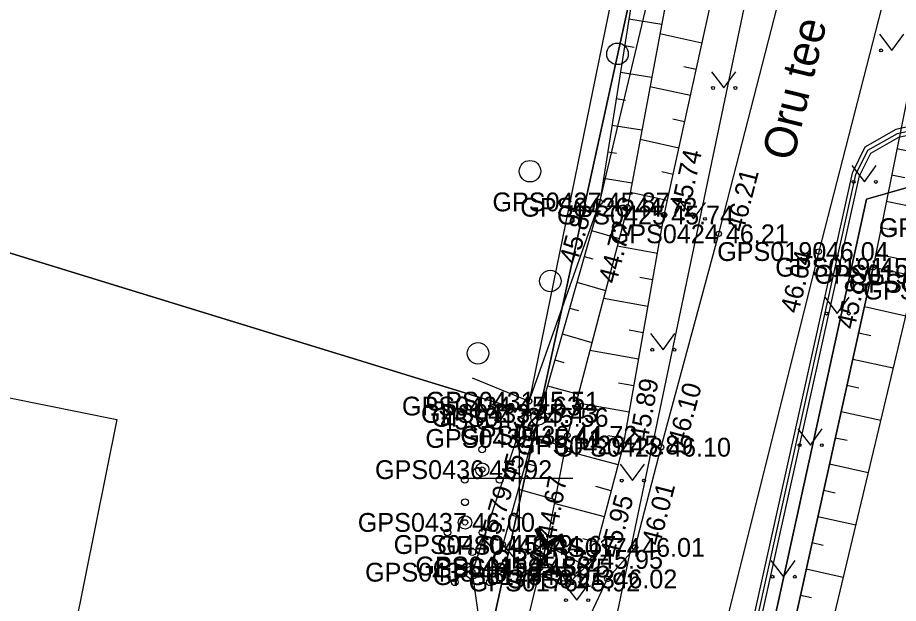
# Model space of a CAD drawing. Extents: x 551623 to 559850, y 6561220 to 6567135.
# Drawn here: x 557181.34 to 557214.11, y 6565495.34 to 6565517.14 of the extents above; entities that cross this region are included whole.
import ezdxf

# ---------------------------------------------------------------- set-up
doc = ezdxf.new("R2010")
doc.units = 0
for name, color, linetype in [('AED', 7, 'Continuous'), ('HALJASTUS', 7, 'Continuous'), ('Hoone Elu- või ühiskondlik hoone', 7, 'Continuous'), ('KORGUS-EH2000', 7, 'Continuous'), ('MOOTKORG-EH2000', 7, 'Continuous'), ('MOOTMPUNKT', 7, 'Continuous'), ('MOOTNR', 7, 'Continuous'), ('MOOTPIIR', 7, 'Continuous'), ('MPKAABEL', 7, 'Continuous'), ('PIIR', 7, 'Continuous'), ('PIIRIMLEITUD', 7, 'Continuous'), ('PUU', 7, 'Continuous'), ('RELJEEF', 7, 'Continuous'), ('TEE', 7, 'Continuous'), ('TRUUP', 7, 'Continuous'), ('VORK', 7, 'Continuous'), ('VTRASS', 7, 'Continuous')]:
    doc.layers.add(name, color=color, linetype=linetype)

msp = doc.modelspace()

# ---------------------------------------------------------------- linework, layer by layer
at = {"layer": 'AED'}
msp.add_line((557199.697, 6565502.685), (557200.336, 6565502.409), dxfattribs=at)
at = {"layer": 'HALJASTUS'}
for p, q in [((557213.407, 6565516.526), (557213.871, 6565515.919)), ((557213.871, 6565515.919), (557214.316, 6565516.526)), ((557207.154, 6565515.129), (557207.618, 6565514.522)), ((557207.618, 6565514.522), (557208.063, 6565515.129)), ((557212.381, 6565511.633), (557212.844, 6565511.026)), ((557212.844, 6565511.026), (557213.29, 6565511.633)), ((557206.022, 6565510.259), (557206.485, 6565509.652)), ((557206.485, 6565509.652), (557206.931, 6565510.259)), ((557211.376, 6565506.735), (557211.839, 6565506.128)), ((557211.839, 6565506.128), (557212.285, 6565506.735)), ((557204.889, 6565505.389), (557205.353, 6565504.782)), ((557205.353, 6565504.782), (557205.798, 6565505.389)), ((557210.371, 6565501.837), (557210.835, 6565501.23)), ((557210.835, 6565501.23), (557211.28, 6565501.837)), ((557203.757, 6565500.519), (557204.22, 6565499.912)), ((557204.22, 6565499.912), (557204.666, 6565500.519)), ((557209.367, 6565496.939), (557209.83, 6565496.332)), ((557209.83, 6565496.332), (557210.276, 6565496.939)), ((557201.68, 6565496.068), (557202.144, 6565495.462)), ((557202.144, 6565495.462), (557202.589, 6565496.068))]:
    msp.add_line(p, q, dxfattribs=at)
msp.add_lwpolyline([(557198.247, 6565503.735), (557200.371, 6565502.865), (557202.997, 6565510.282), (557206.805, 6565526.286), (557205.659, 6565526.993)], dxfattribs=at)
for centre, radius in [((557203.66, 6565515.792), 0.4), ((557213.469, 6565515.919), 0.055), ((557207.217, 6565514.522), 0.055), ((557208.046, 6565514.522), 0.055), ((557200.404, 6565511.424), 0.4), ((557212.443, 6565511.026), 0.055), ((557213.272, 6565511.026), 0.055), ((557206.084, 6565509.652), 0.055), ((557206.913, 6565509.652), 0.055), ((557201.159, 6565507.339), 0.4), ((557211.438, 6565506.128), 0.055), ((557212.267, 6565506.128), 0.055), ((557198.469, 6565504.648), 0.4), ((557204.952, 6565504.782), 0.055), ((557205.78, 6565504.782), 0.055), ((557210.434, 6565501.23), 0.055), ((557211.263, 6565501.23), 0.055), ((557203.819, 6565499.912), 0.055), ((557204.648, 6565499.912), 0.055), ((557209.429, 6565496.332), 0.055), ((557210.258, 6565496.332), 0.055), ((557201.743, 6565495.462), 0.055), ((557202.571, 6565495.462), 0.055)]:
    msp.add_circle(centre, radius, dxfattribs=at)
at = {"layer": 'Hoone Elu- või ühiskondlik hoone'}
msp.add_lwpolyline([(557169.266, 6565486.886), (557172.85, 6565504.647), (557185.037, 6565502.188), (557183.444, 6565494.293), (557185.1, 6565493.958), (557184.277, 6565489.879), (557182.92, 6565490.153), (557181.706, 6565484.136), (557180.162, 6565484.447), (557179.538, 6565481.351), (557171.904, 6565482.891), (557172.575, 6565486.218)], close=True, dxfattribs=at)
at = {"layer": 'KORGUS-EH2000'}
for centre in [(557202.997, 6565510.282), (557204.03, 6565510.084), (557205.395, 6565509.793), (557207.43, 6565509.094), (557211.149, 6565508.435), (557213.167, 6565507.851), (557199.697, 6565502.685), (557200.503, 6565501.481), (557203.878, 6565501.233), (557205.279, 6565501.154), (557199.39, 6565497.532), (557201.008, 6565497.504), (557204.314, 6565497.426), (557202.75, 6565496.98)]:
    msp.add_circle(centre, 0.1, dxfattribs=at)
at = {"layer": 'MOOTMPUNKT'}
for centre in [(557202.997, 6565510.282), (557204.03, 6565510.084), (557205.395, 6565509.793), (557207.43, 6565509.094), (557211.149, 6565508.435), (557213.167, 6565507.851), (557200.371, 6565502.865), (557199.697, 6565502.685), (557200.336, 6565502.409), (557200.724, 6565502.265), (557201.797, 6565501.595), (557200.503, 6565501.481), (557203.878, 6565501.233), (557205.279, 6565501.154), (557198.626, 6565500.319), (557197.986, 6565498.355), (557199.39, 6565497.532), (557201.008, 6565497.504), (557204.314, 6565497.426), (557202.75, 6565496.98), (557200.06, 6565496.733), (557200.777, 6565496.66), (557198.257, 6565496.503), (557200.571, 6565496.374), (557201.902, 6565496.139), (557203.282, 6565496.252)]:
    msp.add_circle(centre, 0.1, dxfattribs=at)
at = {"layer": 'MOOTPIIR'}
for points in [[(557206.461, 6565532.662), (557200.371, 6565502.865), (557198.257, 6565496.503), (557198.527, 6565494.563), (557197.535, 6565491.882), (557197.192, 6565489.109), (557190.52, 6565457.741), (557189.51, 6565454.355), (557189.178, 6565450.999), (557186.054, 6565437.844), (557182.027, 6565421.963), (557176.965, 6565404.502), (557174.658, 6565402.777), (557172.358, 6565402.388), (557169.574, 6565409.389), (557164.138, 6565420.011), (557156.569, 6565429.679), (557153.355, 6565433.79), (557146.523, 6565441.51), (557133.478, 6565450.891), (557123.745, 6565457.887), (557086.02, 6565487.88)], [(557182.939, 6565377.409), (557185.371, 6565384.3), (557196.622, 6565435.542), (557197.292, 6565437.27), (557198.002, 6565441.967), (557199.3, 6565446.986), (557201.52, 6565456.684), (557205.185, 6565472.436), (557206.987, 6565480.387), (557208.776, 6565484.472), (557209.147, 6565489.358), (557209.384, 6565490.759), (557213.167, 6565507.851), (557216.043, 6565507.251)]]:
    msp.add_lwpolyline(points, dxfattribs=at)
at = {"layer": 'MPKAABEL'}
for points in [[(557210.203, 6565552.121), (557210.809, 6565551.219), (557211.326, 6565550.845), (557219.007, 6565539.58), (557222.109, 6565533.603), (557224.674, 6565528.557), (557232.321, 6565518.779), (557231.915, 6565517.669), (557223.364, 6565515.091), (557214.02, 6565512.972), (557212.862, 6565512.315), (557212.385, 6565511.357), (557207.948, 6565491.367), (557206.56, 6565485.621), (557202.041, 6565465.59), (557200.474, 6565457.882), (557200.884, 6565457.447)], [(557200.799, 6565457.912), (557202.334, 6565465.527), (557206.853, 6565485.553), (557208.241, 6565491.299), (557212.67, 6565511.257), (557213.089, 6565512.099), (557214.13, 6565512.69), (557223.44, 6565514.801), (557231.909, 6565517.354), (557233.377, 6565517.916)], [(557198.247, 6565444.937), (557198.026, 6565445.211), (557200.646, 6565457.974), (557202.187, 6565465.558), (557206.707, 6565485.587), (557208.094, 6565491.333), (557212.527, 6565511.307), (557212.975, 6565512.207), (557214.075, 6565512.831), (557223.402, 6565514.946), (557231.912, 6565517.512), (557233.82, 6565516.863), (557240.773, 6565507.524), (557243.524, 6565503.788), (557256.865, 6565492.634), (557271.634, 6565479.033), (557281.075, 6565471.471), (557281.472, 6565470.847), (557281.148, 6565470.321), (557276.757, 6565463.94), (557276.667, 6565463.102)]]:
    msp.add_lwpolyline(points, dxfattribs=at)
at = {"layer": 'PIIR'}
for points in [[(557169.97, 6565369.7), (557178.6, 6565401.44), (557191.37, 6565459.67), (557200.72, 6565502.33), (557207.99, 6565535.49), (557196.11, 6565551.01), (557181.52, 6565590.04), (557157.5, 6565654.27), (557143.03, 6565692.36), (557127.82, 6565722.36), (557090.07, 6565796.84), (557098.32, 6565822.27), (557112.7, 6565823.81), (557104.44, 6565797.12), (557104.79, 6565790.25), (557125.5, 6565749.51), (557153.03, 6565695.14), (557165.18, 6565662.77), (557205.13, 6565556), (557206.12, 6565554.71), (557210.7, 6565548.72), (557217.51, 6565539.84)], [(557224.65, 6565513.73), (557212.93, 6565510.39), (557198.56, 6565444.83), (557185.44, 6565385.02), (557181.84, 6565376.33)]]:
    msp.add_lwpolyline(points, dxfattribs=at)
for points in [[(557181.52, 6565590.04), (557196.11, 6565551.01), (557207.99, 6565535.49), (557200.72, 6565502.33), (557156.17, 6565516.03), (557161.01, 6565530.22), (557174.05, 6565568.29)], [(557156.17, 6565516.03), (557200.72, 6565502.33), (557191.37, 6565459.67), (557141.97, 6565474.84), (557148.5, 6565493.52)], [(557212.93, 6565510.39), (557224.65, 6565513.73), (557239.51, 6565494.32), (557276.37, 6565462.87), (557268.92, 6565429.26), (557198.56, 6565444.83)]]:
    msp.add_lwpolyline(points, close=True, dxfattribs=at)
at = {"layer": 'PIIRIMLEITUD'}
msp.add_circle((557200.724, 6565502.265), 0.285, dxfattribs=at)
at = {"layer": 'PUU'}
for p, q in [((557200.777, 6565498.16), (557200.777, 6565496.66)), ((557200.777, 6565497.81), (557200.652, 6565497.893)), ((557200.901, 6565497.893), (557200.777, 6565497.81)), ((557200.777, 6565497.41), (557200.51, 6565497.588)), ((557201.043, 6565497.588), (557200.777, 6565497.41)), ((557200.352, 6565497.249), (557200.777, 6565496.966)), ((557200.777, 6565496.966), (557201.201, 6565497.249)), ((557201.137, 6565496.66), (557200.777, 6565496.66))]:
    msp.add_line(p, q, dxfattribs=at)
for centre, radius in [((557198.626, 6565501.069), 0.125), ((557198.626, 6565500.319), 0.25), ((557197.976, 6565499.944), 0.125), ((557199.276, 6565499.944), 0.125), ((557197.986, 6565499.105), 0.125), ((557197.986, 6565498.355), 0.25), ((557197.336, 6565497.98), 0.125), ((557198.637, 6565497.98), 0.125), ((557198.257, 6565497.253), 0.125), ((557198.257, 6565496.503), 0.25), ((557197.607, 6565496.128), 0.125), ((557198.907, 6565496.128), 0.125)]:
    msp.add_circle(centre, radius, dxfattribs=at)
at = {"layer": 'RELJEEF'}
for p, q in [((557204.081, 6565517.089), (557205.305, 6565516.894)), ((557206.803, 6565516.19), (557205.237, 6565516.534)), ((557203.924, 6565516.102), (557204.283, 6565516.045)), ((557203.766, 6565515.114), (557204.937, 6565514.928)), ((557206.588, 6565515.213), (557206.127, 6565515.315)), ((557206.373, 6565514.237), (557204.869, 6565514.567)), ((557203.609, 6565514.127), (557203.952, 6565514.072)), ((557203.452, 6565513.139), (557204.569, 6565512.961)), ((557206.158, 6565513.26), (557205.716, 6565513.357)), ((557205.943, 6565512.283), (557204.501, 6565512.601)), ((557203.294, 6565512.152), (557203.622, 6565512.1)), ((557214.057, 6565512.265), (557215.695, 6565511.935)), ((557203.137, 6565511.164), (557204.201, 6565510.995)), ((557205.728, 6565511.307), (557205.305, 6565511.4)), ((557213.859, 6565511.285), (557214.346, 6565511.187)), ((557205.513, 6565510.33), (557204.133, 6565510.634)), ((557202.967, 6565510.179), (557203.271, 6565510.093)), ((557213.662, 6565510.305), (557215.27, 6565509.98)), ((557202.695, 6565509.217), (557203.726, 6565508.925)), ((557205.317, 6565509.35), (557204.893, 6565509.425)), ((557213.464, 6565509.324), (557213.942, 6565509.228)), ((557205.142, 6565508.365), (557203.648, 6565508.63)), ((557202.422, 6565508.255), (557202.737, 6565508.166)), ((557213.267, 6565508.344), (557214.845, 6565508.026)), ((557202.15, 6565507.293), (557203.217, 6565506.991)), ((557204.968, 6565507.38), (557204.495, 6565507.464)), ((557213.06, 6565507.366), (557213.526, 6565507.262)), ((557204.793, 6565506.396), (557203.137, 6565506.689)), ((557201.877, 6565506.331), (557202.203, 6565506.239)), ((557212.844, 6565506.389), (557214.382, 6565506.049)), ((557201.604, 6565505.369), (557202.708, 6565505.056)), ((557204.619, 6565505.411), (557204.098, 6565505.504)), ((557212.628, 6565505.413), (557213.084, 6565505.312)), ((557204.444, 6565504.427), (557202.627, 6565504.749)), ((557201.332, 6565504.407), (557201.668, 6565504.311)), ((557212.412, 6565504.436), (557213.917, 6565504.103)), ((557201.059, 6565503.444), (557202.199, 6565503.122)), ((557204.27, 6565503.442), (557203.7, 6565503.543)), ((557212.196, 6565503.46), (557212.642, 6565503.361)), ((557204.095, 6565502.457), (557202.116, 6565502.808)), ((557200.787, 6565502.482), (557201.134, 6565502.384)), ((557211.979, 6565502.484), (557213.453, 6565502.158)), ((557200.514, 6565501.52), (557201.717, 6565501.179)), ((557203.921, 6565501.473), (557203.303, 6565501.582)), ((557211.763, 6565501.507), (557212.2, 6565501.411)), ((557203.684, 6565500.502), (557201.688, 6565501.031)), ((557200.243, 6565500.558), (557200.628, 6565500.449)), ((557211.547, 6565500.531), (557212.988, 6565500.212)), ((557203.428, 6565499.535), (557202.849, 6565499.688)), ((557199.972, 6565499.595), (557201.337, 6565499.21)), ((557211.331, 6565499.555), (557211.758, 6565499.46)), ((557203.172, 6565498.568), (557201.308, 6565499.062)), ((557199.7, 6565498.633), (557200.134, 6565498.51)), ((557211.115, 6565498.578), (557212.523, 6565498.267)), ((557202.915, 6565497.602), (557202.376, 6565497.745)), ((557200.758, 6565496.341), (557201.008, 6565497.504)), ((557202.497, 6565496.729), (557201.008, 6565497.504)), ((557210.899, 6565497.602), (557211.316, 6565497.509)), ((557199.94, 6565496.876), (557200.279, 6565497.16)), ((557201.742, 6565496.167), (557201.377, 6565496.832)), ((557210.683, 6565496.626), (557212.058, 6565496.321)), ((557210.467, 6565495.649), (557210.874, 6565495.559))]:
    msp.add_line(p, q, dxfattribs=at)
for points in [[(557207.156, 6565534.232), (557207.501, 6565533.229), (557206.461, 6565532.662), (557206.461, 6565532.662), (557205.659, 6565526.993), (557202.997, 6565510.282), (557200.503, 6565501.481), (557199.39, 6565497.532), (557200.06, 6565496.733), (557200.571, 6565496.374), (557201.902, 6565496.139), (557202.75, 6565496.98), (557203.878, 6565501.233), (557205.395, 6565509.793), (557209.065, 6565526.473), (557209.535, 6565532.226), (557208.873, 6565533.028), (557207.78, 6565534.983), (557204.43, 6565540.869), (557199.887, 6565548.689), (557198.948, 6565549.222), (557199.048, 6565548.292), (557203.281, 6565540.63), (557207.156, 6565534.232)], [(557199.413, 6565548.708), (557203.719, 6565540.865), (557207.431, 6565534.965), (557207.971, 6565533.485), (557207.806, 6565532.198), (557207.109, 6565526.539), (557204.03, 6565510.084), (557201.797, 6565501.595), (557201.008, 6565497.504)], [(557216.043, 6565507.251), (557219.29, 6565521.277), (557218.522, 6565522.268), (557217.203, 6565522.475), (557215.901, 6565521.42), (557213.167, 6565507.851), (557209.384, 6565490.759), (557209.956, 6565489.748)], [(557217.829, 6565521.747), (557214.75, 6565507.589), (557210.753, 6565490.859)]]:
    msp.add_lwpolyline(points, dxfattribs=at)
at = {"layer": 'TEE'}
for points in [[(557193.684, 6565453.929), (557194.575, 6565454.303), (557194.805, 6565455.794), (557195.405, 6565458.768), (557195.938, 6565459.086), (557199.213, 6565473.887), (557202.653, 6565489.967), (557202.124, 6565491.731), (557202.659, 6565494.917), (557203.282, 6565496.252), (557204.314, 6565497.426), (557205.279, 6565501.154), (557207.43, 6565509.094), (557210.788, 6565522.171), (557211.562, 6565526.725), (557211.411, 6565529.933)], [(557214.253, 6565520.511), (557211.149, 6565508.435), (557207.034, 6565491.95), (557207.967, 6565490.548), (557209.147, 6565489.358)]]:
    msp.add_lwpolyline(points, dxfattribs=at)
at = {"layer": 'TRUUP'}
for p, q in [((557200.704, 6565498.146), (557200.582, 6565498.073)), ((557200.582, 6565498.073), (557200.983, 6565497.406)), ((557200.607, 6565498.088), (557200.612, 6565498.023)), ((557200.631, 6565498.103), (557200.641, 6565497.975)), ((557200.643, 6565498.11), (557201.008, 6565497.504)), ((557200.655, 6565498.117), (557200.669, 6565497.928)), ((557200.679, 6565498.131), (557200.698, 6565497.88)), ((557200.703, 6565498.146), (557200.727, 6565497.833)), ((557200.704, 6565498.146), (557201.032, 6565497.602)), ((557200.732, 6565498.101), (557200.755, 6565497.785)), ((557200.76, 6565498.053), (557200.784, 6565497.737)), ((557200.789, 6565498.005), (557200.813, 6565497.69)), ((557200.818, 6565497.958), (557200.841, 6565497.642)), ((557200.846, 6565497.91), (557200.87, 6565497.595)), ((557200.875, 6565497.863), (557200.899, 6565497.547)), ((557200.903, 6565497.815), (557200.927, 6565497.499)), ((557200.932, 6565497.767), (557200.956, 6565497.452)), ((557200.961, 6565497.72), (557200.984, 6565497.407)), ((557200.983, 6565497.406), (557201.65, 6565497.808)), ((557201.008, 6565497.504), (557201.613, 6565497.869)), ((557201.032, 6565497.602), (557201.577, 6565497.93)), ((557201.164, 6565497.681), (557201.176, 6565497.522)), ((557201.188, 6565497.696), (557201.2, 6565497.537)), ((557201.212, 6565497.71), (557201.224, 6565497.551)), ((557201.236, 6565497.725), (557201.248, 6565497.566)), ((557201.26, 6565497.739), (557201.272, 6565497.58)), ((557201.284, 6565497.753), (557201.296, 6565497.595)), ((557201.308, 6565497.768), (557201.32, 6565497.609)), ((557201.332, 6565497.782), (557201.344, 6565497.623)), ((557201.356, 6565497.797), (557201.368, 6565497.638)), ((557201.38, 6565497.811), (557201.392, 6565497.652)), ((557201.404, 6565497.826), (557201.416, 6565497.667)), ((557201.428, 6565497.84), (557201.44, 6565497.681)), ((557201.452, 6565497.855), (557201.464, 6565497.696)), ((557201.476, 6565497.869), (557201.488, 6565497.71)), ((557201.5, 6565497.883), (557201.512, 6565497.724)), ((557201.524, 6565497.898), (557201.536, 6565497.739)), ((557201.548, 6565497.912), (557201.56, 6565497.753)), ((557201.572, 6565497.927), (557201.584, 6565497.768)), ((557201.577, 6565497.93), (557201.65, 6565497.808)), ((557201.6, 6565497.892), (557201.608, 6565497.782)), ((557201.628, 6565497.844), (557201.632, 6565497.797)), ((557198.864, 6565488.871), (557201.008, 6565497.504)), ((557200.989, 6565497.672), (557201.008, 6565497.421)), ((557201.018, 6565497.625), (557201.032, 6565497.436)), ((557201.044, 6565497.609), (557201.056, 6565497.45)), ((557201.068, 6565497.624), (557201.08, 6565497.465)), ((557201.092, 6565497.638), (557201.104, 6565497.479)), ((557201.116, 6565497.652), (557201.128, 6565497.493)), ((557201.14, 6565497.667), (557201.152, 6565497.508))]:
    msp.add_line(p, q, dxfattribs=at)
at = {"layer": 'VORK'}
for p, q in [((557200, 6565502), (557200, 6565498)), ((557198, 6565500), (557202, 6565500))]:
    msp.add_line(p, q, dxfattribs=at)
at = {"layer": 'VTRASS'}
msp.add_lwpolyline([(557169.662, 6565382.045), (557170.157, 6565382.354), (557178.422, 6565388.635), (557184.402, 6565407.765), (557185.972, 6565416.665), (557193.492, 6565448.485), (557199.092, 6565472.995), (557202.902, 6565491.375), (557210.651, 6565528.393), (557211.782, 6565529.485)], dxfattribs=at)

# ---------------------------------------------------------------- texts
at = {"layer": 'KORGUS-EH2000'}
for s, rotation, p in [(' 45.74', 77.5913, (557206.25, 6565509.605)), (' 46.21', 75.5982, (557208.277, 6565508.876)), (' 45.87', 74.181, (557202.075, 6565507.676)), (' 44.72', 75.2575, (557203.544, 6565506.954)), (' 46.04', 75.9834, (557210.321, 6565505.847)), (' 45.82', 77.5194, (557212.422, 6565505.256)), (' 45.89', 79.9501, (557204.74, 6565501.08)), (' 46.10', 74.8411, (557206.123, 6565500.925)), (' 45.41', 74.2642, (557199.873, 6565499.553)), (' 44.67', 79.0822, (557201.296, 6565497.449)), (' 45.79', 74.1288, (557199.062, 6565497.099)), (' 46.01', 75.4896, (557205.161, 6565497.207)), (' 45.95', 75.1492, (557203.596, 6565496.756))]:
    msp.add_text(s, height=0.7, rotation=rotation, dxfattribs=at).set_placement(p)
msp.add_text(' 45.63', height=0.7, dxfattribs=at).set_placement((557196.808, 6565501.815))
at = {"layer": 'MOOTKORG-EH2000'}
for s, p in [(' 45.87', (557202.997, 6565509.932)), (' 44.72', (557204.03, 6565509.734)), (' 45.74', (557205.395, 6565509.443)), (' 46.21', (557207.43, 6565508.744)), (' 46.04', (557211.149, 6565508.085)), (' 45.82', (557213.167, 6565507.501)), (' 45.63', (557199.697, 6565502.335)), (' 45.51', (557200.371, 6565502.515)), (' 45.43', (557200.336, 6565502.059)), (' 45.56', (557200.724, 6565501.915)), (' 44.72', (557201.797, 6565501.245)), (' 45.41', (557200.503, 6565501.131)), (' 45.89', (557203.878, 6565500.883)), (' 46.10', (557205.279, 6565500.804)), (' 45.92', (557198.626, 6565499.969)), (' 46.00', (557197.986, 6565498.005)), (' 45.79', (557199.39, 6565497.182)), (' 44.67', (557201.008, 6565497.154)), (' 46.01', (557204.314, 6565497.076)), (' 45.88', (557200.06, 6565496.383)), (' 45.95', (557202.75, 6565496.63)), (' 46.22', (557198.257, 6565496.153)), (' 45.91', (557200.571, 6565496.024)), (' 45.75', (557200.777, 6565496.31)), (' 45.92', (557201.902, 6565495.789)), (' 46.02', (557203.282, 6565495.902))]:
    msp.add_text(s, height=0.7, dxfattribs=at).set_placement(p)
at = {"layer": 'MOOTNR'}
for s, p in [('GPS0427 ', (557199.007, 6565509.932)), ('GPS0426 ', (557200.041, 6565509.734)), ('GPS0425 ', (557201.405, 6565509.443)), ('GPS0195 ', (557213.384, 6565508.974)), ('GPS0424 ', (557203.37, 6565508.744)), ('GPS0190 ', (557207.369, 6565508.085)), ('GPS0191 ', (557209.528, 6565507.501)), ('GPS0192 ', (557210.971, 6565507.239)), ('GPS0193 ', (557212.263, 6565506.901)), ('GPS0194 ', (557212.806, 6565506.649)), ('GPS0434 ', (557195.638, 6565502.335)), ('GPS0431 ', (557196.521, 6565502.515)), ('GPS0433 ', (557196.347, 6565502.059)), ('GPS0432 ', (557196.735, 6565501.915)), ('GPS0430 ', (557197.807, 6565501.245)), ('GPS0435 ', (557196.513, 6565501.131)), ('GPS0429 ', (557199.888, 6565500.883)), ('GPS0428 ', (557201.289, 6565500.804)), ('GPS0436 ', (557194.637, 6565499.969)), ('GPS0437 ', (557193.997, 6565498.005)), ('GPS0440 ', (557195.331, 6565497.182)), ('GPS0442 ', (557196.948, 6565497.154)), ('GPS0174 ', (557200.464, 6565497.076)), ('GPS0441 ', (557196.14, 6565496.383)), ('GPS0439 ', (557196.787, 6565496.31)), ('GPS0177 ', (557198.971, 6565496.63)), ('GPS0438 ', (557194.268, 6565496.153)), ('GPS0175 ', (557196.791, 6565496.024)), ('GPS0176 ', (557198.123, 6565495.789)), ('GPS0173 ', (557199.502, 6565495.902))]:
    msp.add_text(s, height=0.7, dxfattribs=at).set_placement(p)
at = {"layer": 'TEE'}
msp.add_text('Oru tee', height=1.2, rotation=76.2786, dxfattribs=at).set_placement((557210.19, 6565511.763))

doc.saveas('drawing.dxf')
